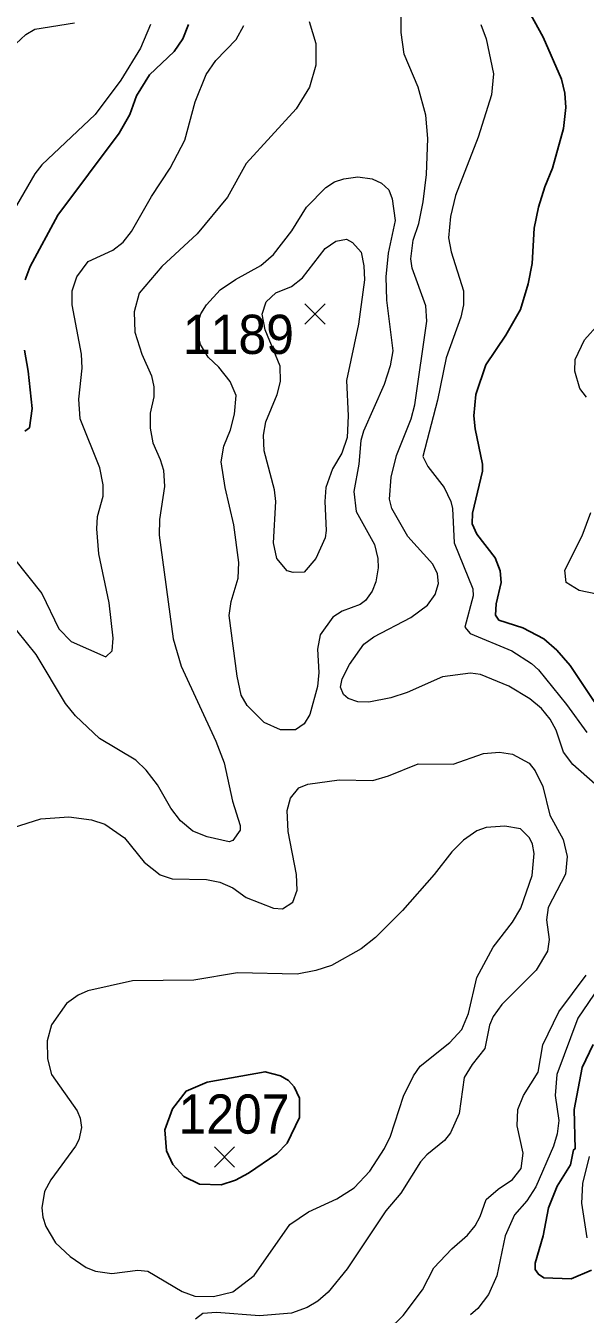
# Model space of a CAD drawing. Extents: x 265 to 291.4, y 7731.5 to 7759.6.
# Drawn here: x 287.145 to 288.284, y 7734.774 to 7737.4 of the extents above; entities that cross this region are included whole.
import ezdxf
from ezdxf.enums import TextEntityAlignment as Align

# ---------------------------------------------------------------- set-up
doc = ezdxf.new("R2010")
doc.units = 0
doc.header["$LTSCALE"] = 0.032
for name, color, linetype, lineweight in [('1', 7, 'Continuous', 25), ('2', 7, 'Continuous', 13), ('21', 7, 'Continuous', 25), ('61', 7, 'Continuous', 13)]:
    doc.layers.add(name, color=color, linetype=linetype, lineweight=lineweight)

msp = doc.modelspace()

# ---------------------------------------------------------------- linework, layer by layer
at = {"layer": '1'}
for points in [[(288.1222, 7737.5174), (288.1986, 7737.3774), (288.236, 7737.2915), (288.2431, 7737.2628), (288.2447, 7737.2342), (288.24, 7737.1912), (288.2177, 7737.1101), (288.2018, 7737.0719), (288.189, 7737.0305)], [(287.1438, 7736.8826), (287.1541, 7736.9096), (287.2106, 7737.0146), (287.3355, 7737.1817), (287.357, 7737.2199), (287.3705, 7737.258), (287.3967, 7737.3002), (287.4469, 7737.3479), (287.4651, 7737.3742), (287.4763, 7737.4028)], [(288.189, 7737.0305), (288.1803, 7736.9876), (288.1763, 7736.916), (288.1684, 7736.8746), (288.1524, 7736.8221), (288.123, 7736.7696), (288.0817, 7736.7091)], [(287.143, 7736.5739), (287.1525, 7736.5811), (287.1581, 7736.6201), (287.1501, 7736.6964), (287.1422, 7736.7394)], [(288.0817, 7736.7091), (288.0618, 7736.6487), (288.0578, 7736.6057), (288.0602, 7736.5787), (288.0753, 7736.5071), (288.0753, 7736.4928), (288.0546, 7736.4069), (288.0538, 7736.3854), (288.0634, 7736.3639), (288.1007, 7736.3162), (288.1111, 7736.2891), (288.1135, 7736.2653), (288.1031, 7736.2223), (288.1015, 7736.1992), (288.1087, 7736.1889), (288.1572, 7736.173), (288.2002, 7736.1507), (288.2264, 7736.1276), (288.2535, 7736.0966), (288.3537, 7735.9471)], [(288.3004, 7735.3242), (288.2781, 7735.2773), (288.2622, 7735.1914), (288.2638, 7735.111), (288.2606, 7735.1094), (288.2543, 7735.0784), (288.2272, 7735.0354), (288.2097, 7734.9909), (288.1986, 7734.9336), (288.1827, 7734.878), (288.1827, 7734.8652), (288.189, 7734.8557), (288.2002, 7734.8485), (288.2559, 7734.8461), (288.2972, 7734.8636)]]:
    msp.add_lwpolyline(points, dxfattribs=at)
msp.add_lwpolyline([(287.7022, 7735.1754), (287.7022, 7735.2144), (287.6919, 7735.2375), (287.6799, 7735.2502), (287.664, 7735.2598), (287.6322, 7735.2685), (287.5145, 7735.247), (287.4715, 7735.2287), (287.4437, 7735.193), (287.4285, 7735.15), (287.4317, 7735.1071), (287.4445, 7735.0792), (287.4668, 7735.0545), (287.4986, 7735.0394), (287.5431, 7735.0378), (287.5718, 7735.0474), (287.5988, 7735.0617), (287.6561, 7735.1007), (287.6775, 7735.123)], close=True, dxfattribs=at)
at = {"layer": '2'}
for points in [[(288.3044, 7735.8548), (288.2591, 7735.8946), (288.24, 7735.92), (288.2249, 7735.9646), (288.2129, 7735.9869), (288.1954, 7736.0091), (288.1716, 7736.0282), (288.1286, 7736.0545), (288.0713, 7736.0783), (288.0507, 7736.0807), (287.9934, 7736.0736), (287.9218, 7736.0417), (287.8884, 7736.0306), (287.8438, 7736.0218), (287.8216, 7736.0226), (287.8017, 7736.029), (287.7921, 7736.037), (287.7857, 7736.0521), (287.7897, 7736.0696), (287.804, 7736.0982), (287.8335, 7736.1396), (287.8541, 7736.1547), (287.9289, 7736.1945), (287.9631, 7736.2191), (287.979, 7736.2414), (287.9854, 7736.2637), (287.9838, 7736.2836), (287.9743, 7736.3027), (287.9234, 7736.3591), (287.8907, 7736.4164), (287.886, 7736.4355), (287.8892, 7736.4801), (287.9003, 7736.5246), (287.9297, 7736.5994), (287.9377, 7736.628), (287.9616, 7736.7983), (287.96, 7736.8293), (287.9321, 7736.9064), (287.9289, 7736.9255), (287.9337, 7736.9637), (287.9456, 7736.9971), (287.9544, 7737.0417), (287.9608, 7737.0974), (287.9639, 7737.1705), (287.96, 7737.2183), (287.944, 7737.2755), (287.9154, 7737.3424), (287.9098, 7737.3869), (287.9098, 7737.4903)], [(287.3991, 7737.4028), (287.3785, 7737.3551), (287.3387, 7737.2899), (287.2862, 7737.2199), (287.178, 7737.1172), (287.1637, 7737.0989), (287.1183, 7737.021)], [(287.1247, 7737.3638), (287.1454, 7737.3829), (287.1637, 7737.3933), (287.244, 7737.4068)], [(287.5733, 7737.3726), (287.5893, 7737.4012)], [(287.7221, 7737.4092), (287.7356, 7737.3646)], [(288.0721, 7737.4028), (288.0825, 7737.3742), (288.0976, 7737.3026), (288.0936, 7737.2596), (288.0665, 7737.1737), (288.0204, 7737.0544), (288.0101, 7737.0114), (288.0061, 7736.9685), (288.0117, 7736.9398), (288.0363, 7736.8603), (288.0363, 7736.8317), (288.0308, 7736.8062), (288.0013, 7736.7235), (287.9838, 7736.6376), (287.9536, 7736.5222), (287.9639, 7736.5023), (287.9973, 7736.4594), (288.0109, 7736.4307), (288.014, 7736.4164), (288.0172, 7736.3464), (288.0554, 7736.2526), (288.0562, 7736.2382), (288.0395, 7736.1746), (288.0499, 7736.1618), (288.135, 7736.1261), (288.1747, 7736.1006), (288.1891, 7736.0879), (288.2463, 7736.0171), (288.2877, 7735.9598)], [(287.4007, 7737.0528), (287.4389, 7737.1101), (287.4691, 7737.1674), (287.4898, 7737.2453), (287.5121, 7737.301), (287.532, 7737.3296), (287.5733, 7737.3726)], [(287.7356, 7737.3646), (287.7356, 7737.3201), (287.7229, 7737.2755), (287.6958, 7737.231), (287.594, 7737.1196), (287.5558, 7737.0512), (287.4938, 7736.9764)], [(287.1223, 7736.313), (287.178, 7736.243), (287.2122, 7736.1714), (287.2377, 7736.1451), (287.3077, 7736.1141), (287.3212, 7736.1261), (287.3228, 7736.1523), (287.3148, 7736.2239), (287.2941, 7736.3241), (287.2894, 7736.3751), (287.291, 7736.4005), (287.3029, 7736.4419), (287.3029, 7736.4649), (287.2957, 7736.4992), (287.256, 7736.5994), (287.2528, 7736.6392), (287.2599, 7736.7028), (287.2583, 7736.7314), (287.2393, 7736.8317), (287.2393, 7736.8603), (287.2488, 7736.8889), (287.2719, 7736.92), (287.322, 7736.943), (287.3435, 7736.9597), (287.3602, 7736.9812), (287.4007, 7737.0528)], [(287.4938, 7736.9764), (287.4222, 7736.9096), (287.3761, 7736.8555), (287.3657, 7736.8173), (287.3673, 7736.776), (287.3816, 7736.7314), (287.4007, 7736.6869), (287.4055, 7736.6646), (287.4055, 7736.6439), (287.3983, 7736.6105), (287.3983, 7736.5803), (287.4039, 7736.5501), (287.419, 7736.5167), (287.4254, 7736.4944), (287.4278, 7736.461), (287.4174, 7736.3941), (287.4166, 7736.3623), (287.4453, 7736.1507), (287.4612, 7736.095), (287.532, 7735.9423), (287.5487, 7735.8978), (287.5662, 7735.8198), (287.5813, 7735.7705), (287.5813, 7735.7609), (287.567, 7735.7395), (287.559, 7735.7371), (287.5145, 7735.7474), (287.4851, 7735.7585), (287.4604, 7735.78), (287.4405, 7735.8055), (287.4135, 7735.8532), (287.3904, 7735.8834), (287.3689, 7735.9033), (287.2949, 7735.9479), (287.2464, 7735.994), (287.2257, 7736.0187), (287.1661, 7736.1189), (287.1072, 7736.1921)], [(288.2869, 7736.6431), (288.2734, 7736.6614), (288.263, 7736.6964), (288.2638, 7736.7203), (288.2829, 7736.7601), (288.3124, 7736.7927)], [(288.3673, 7736.2295), (288.2718, 7736.2494), (288.2455, 7736.2653), (288.2431, 7736.2907), (288.2781, 7736.3607), (288.2957, 7736.4085)], [(287.1199, 7735.7665), (287.1756, 7735.784), (287.2329, 7735.788), (287.279, 7735.7816), (287.3061, 7735.7729), (287.3459, 7735.745), (287.3864, 7735.6957), (287.419, 7735.6694), (287.4429, 7735.6615), (287.5129, 7735.6599), (287.54, 7735.6551), (287.567, 7735.6432), (287.594, 7735.6233), (287.6497, 7735.6018), (287.668, 7735.6002), (287.6887, 7735.6138), (287.6974, 7735.6384), (287.6966, 7735.6703), (287.6791, 7735.7578), (287.6776, 7735.8007), (287.6839, 7735.8262), (287.7014, 7735.8468), (287.7197, 7735.8548), (287.7834, 7735.8635), (287.8518, 7735.862), (287.8836, 7735.8715), (287.9441, 7735.8962), (288.0157, 7735.8954), (288.0769, 7735.9168), (288.1095, 7735.92), (288.1366, 7735.916), (288.17, 7735.8977), (288.1827, 7735.8819), (288.1978, 7735.85), (288.2121, 7735.7912), (288.2392, 7735.7418), (288.2479, 7735.7068), (288.2439, 7735.671), (288.2089, 7735.6034), (288.2058, 7735.578), (288.2113, 7735.5382), (288.2074, 7735.5143), (288.1843, 7735.4754), (288.1143, 7735.4053), (288.0968, 7735.3807), (288.0896, 7735.3632), (288.0801, 7735.3155), (288.0538, 7735.2829), (288.0379, 7735.2566), (288.0276, 7735.1834), (288.0101, 7735.1436), (287.9981, 7735.1285), (287.9616, 7735.0991), (287.9488, 7735.0848), (287.909, 7735.0211), (287.878, 7734.9845), (287.7993, 7734.8668), (287.7611, 7734.8191), (287.7396, 7734.8008), (287.7181, 7734.788), (287.6863, 7734.7761), (287.6211, 7734.7705), (287.5336, 7734.7777), (287.5057, 7734.7753), (287.4906, 7734.7642)], [(288.0125, 7734.9074), (288.0443, 7734.9352), (288.0602, 7734.9543), (288.0705, 7734.9734), (288.0825, 7735.0076), (288.1071, 7735.0291), (288.1366, 7735.049), (288.1541, 7735.0712), (288.158, 7735.1023), (288.1461, 7735.158), (288.1469, 7735.1914), (288.1588, 7735.22), (288.1883, 7735.2677), (288.1978, 7735.3234), (288.2304, 7735.3902), (288.2861, 7735.465)], [(288.3131, 7735.4412), (288.2694, 7735.3775), (288.2264, 7735.263), (288.2233, 7735.22), (288.2304, 7735.1691), (288.2272, 7735.1421), (288.2201, 7735.1166), (288.1835, 7735.0339), (288.1652, 7735.0052), (288.1405, 7734.9766), (288.1214, 7734.9336), (288.1047, 7734.8525), (288.0872, 7734.8143), (288.0657, 7734.7857), (288.0506, 7734.7729)], [(288.2885, 7734.9297), (288.2774, 7735.0005), (288.2797, 7735.0402), (288.2933, 7735.0959)], [(287.8168, 7734.7109), (287.8613, 7734.7292), (287.8995, 7734.757), (287.9138, 7734.7713), (287.9528, 7734.8239), (287.9759, 7734.8684), (288.0125, 7734.9074)]]:
    msp.add_lwpolyline(points, dxfattribs=at)
for points in [[(287.5432, 7736.5118), (287.5485, 7736.5436), (287.5622, 7736.5771), (287.5702, 7736.6089), (287.5734, 7736.6471), (287.5614, 7736.6757), (287.5383, 7736.7044), (287.5164, 7736.7252), (287.5005, 7736.7511), (287.4938, 7736.7764), (287.4938, 7736.789), (287.5018, 7736.8134), (287.5129, 7736.8317), (287.5407, 7736.8619), (287.5718, 7736.8834), (287.6235, 7736.912), (287.6497, 7736.9343), (287.6871, 7736.9828), (287.7165, 7737.0305), (287.7563, 7737.0711), (287.7738, 7737.0822), (287.7929, 7737.0886), (287.8216, 7737.0926), (287.8502, 7737.0886), (287.8693, 7737.0798), (287.8844, 7737.0663), (287.8915, 7737.048), (287.8971, 7737.0035), (287.8828, 7736.9367), (287.878, 7736.8889), (287.8796, 7736.8412), (287.8923, 7736.7378), (287.8868, 7736.7076), (287.8748, 7736.6694), (287.8327, 7736.5739), (287.8271, 7736.5548), (287.8231, 7736.5071), (287.8128, 7736.4514), (287.8176, 7736.4101), (287.8549, 7736.3432), (287.8621, 7736.3146), (287.8629, 7736.2955), (287.8581, 7736.2669), (287.8502, 7736.2478), (287.8366, 7736.2287), (287.8263, 7736.2207), (287.7897, 7736.2072), (287.7706, 7736.1953), (287.7444, 7736.1587), (287.7388, 7736.13), (287.742, 7736.0823), (287.7388, 7736.0537), (287.7237, 7735.9964), (287.7118, 7735.9773), (287.6943, 7735.9654), (287.664, 7735.9654), (287.6306, 7735.9805), (287.5956, 7736.0147), (287.5837, 7736.0362), (287.5757, 7736.0744), (287.559, 7736.1985), (287.563, 7736.2271), (287.5773, 7736.2748), (287.5789, 7736.3066), (287.5686, 7736.383), (287.5511, 7736.4594)], [(287.6638, 7736.6754), (287.6632, 7736.7066), (287.6326, 7736.781), (287.6267, 7736.8129), (287.6346, 7736.838), (287.6545, 7736.8563), (287.6863, 7736.869), (287.7086, 7736.8865), (287.7547, 7736.9462), (287.7762, 7736.9613), (287.7985, 7736.9653), (287.8104, 7736.9589), (287.8279, 7736.939), (287.8335, 7736.9112), (287.8351, 7736.8826), (287.8223, 7736.7919), (287.7985, 7736.6773), (287.8017, 7736.6057), (287.7993, 7736.5612), (287.7889, 7736.5294), (287.7698, 7736.4976), (287.7563, 7736.4594), (287.7539, 7736.4307), (287.7571, 7736.3719), (287.7547, 7736.3568), (287.7356, 7736.3146), (287.7118, 7736.2867), (287.6895, 7736.2859), (287.6776, 7736.2891), (287.6561, 7736.3146), (287.6497, 7736.3464), (287.6545, 7736.4307), (287.6513, 7736.4546), (287.6306, 7736.5342), (287.629, 7736.566), (287.6338, 7736.593), (287.6569, 7736.6487)], [(287.8138, 7735.0319), (287.8454, 7735.0657), (287.8756, 7735.1118), (287.8876, 7735.1373), (287.9146, 7735.2184), (287.9345, 7735.2598), (287.948, 7735.2797), (288.0085, 7735.3282), (288.0331, 7735.3544), (288.0467, 7735.3871), (288.0634, 7735.4602), (288.0968, 7735.5223), (288.1366, 7735.5732), (288.1533, 7735.6018), (288.1763, 7735.6687), (288.1803, 7735.7132), (288.1771, 7735.7323), (288.1708, 7735.745), (288.1525, 7735.7633), (288.1207, 7735.7689), (288.0825, 7735.7665), (288.0634, 7735.7593), (288.0363, 7735.7402), (288.0125, 7735.7164), (287.9767, 7735.6702), (287.9122, 7735.5971), (287.8573, 7735.5422), (287.8279, 7735.5191), (287.7675, 7735.4849), (287.7356, 7735.4745), (287.6975, 7735.4674), (287.5765, 7735.4698), (287.4875, 7735.4547), (287.3626, 7735.4539), (287.2711, 7735.4332), (287.252, 7735.4244), (287.2281, 7735.4077), (287.1971, 7735.364), (287.1883, 7735.3314), (287.1891, 7735.2948), (287.1971, 7735.263), (287.2496, 7735.189), (287.256, 7735.1739), (287.2583, 7735.1548), (287.2528, 7735.1293), (287.2464, 7735.1166), (287.1963, 7735.0482), (287.1828, 7735.0243), (287.178, 7734.9909), (287.1796, 7734.9718), (287.1859, 7734.9527), (287.2058, 7734.9193), (287.2353, 7734.8915), (287.2679, 7734.8692), (287.287, 7734.862), (287.3204, 7734.8573), (287.3729, 7734.8636), (287.3936, 7734.862), (287.4636, 7734.8207), (287.489, 7734.8111), (287.5272, 7734.8103), (287.567, 7734.8199), (287.61, 7734.8533), (287.6831, 7734.9567), (287.7205, 7734.9829), (287.7786, 7735.0092)]]:
    msp.add_lwpolyline(points, close=True, dxfattribs=at)
at = {"layer": '21'}
for p, q in [((287.7133, 7736.8336), (287.7545, 7736.7924)), ((287.7545, 7736.8336), (287.7133, 7736.7924)), ((287.5292, 7735.1151), (287.5704, 7735.0739)), ((287.5704, 7735.1151), (287.5292, 7735.0739))]:
    msp.add_line(p, q, dxfattribs=at)

# ---------------------------------------------------------------- texts
at = {"layer": '61', "width": 0.95}
for s, p in [('1189', (287.5781, 7736.7315)), ('1207', (287.5691, 7735.1421))]:
    msp.add_text(s, height=0.08, dxfattribs=at).set_placement(p, align=Align.CENTER)

doc.saveas('drawing.dxf')
